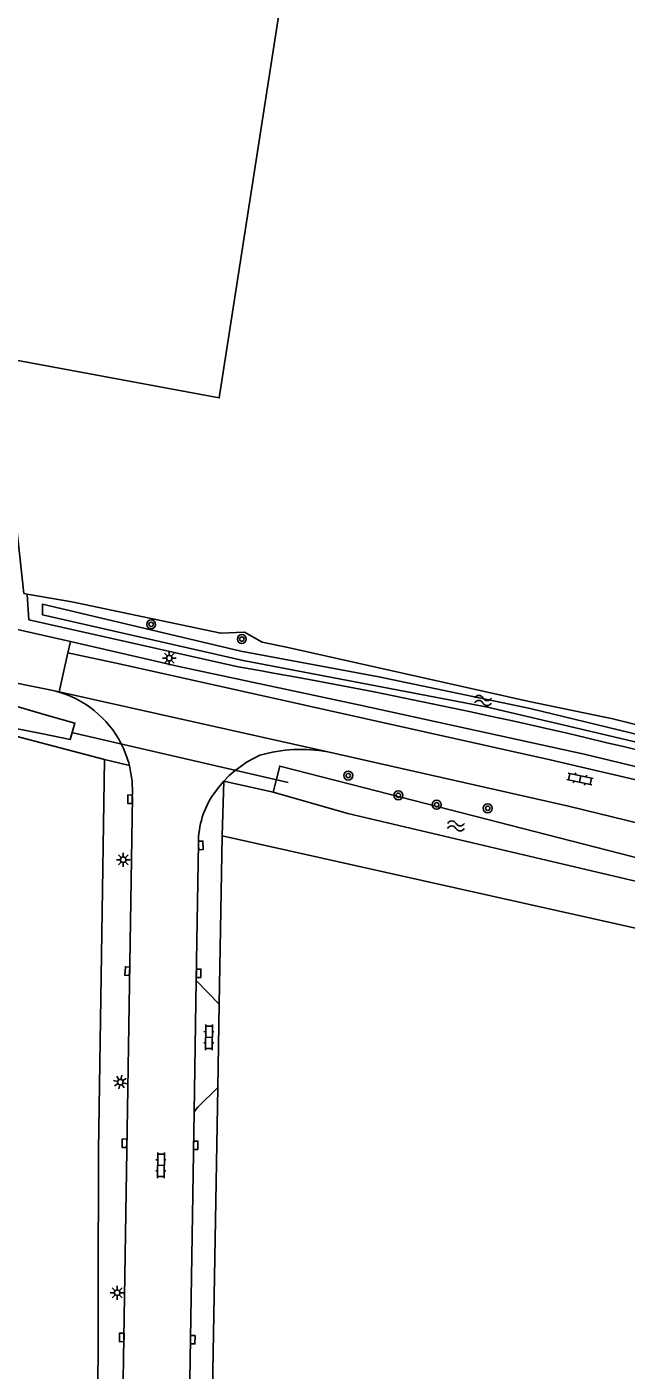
# Model space of a CAD drawing. Extents: x 136000 to 141000, y 400494 to 402006.
# Drawn here: x 138010.5 to 138064.5, y 400760.3 to 400881.2 of the extents above; entities that cross this region are included whole.
import ezdxf

# ---------------------------------------------------------------- set-up
doc = ezdxf.new("R2010")
doc.units = 0
for name, color, linetype in [('gg-afsc-hekwerk', 7, 'Continuous'), ('gg-afsc-lijn draadraster', 7, 'Continuous'), ('gg-knt-bronhoudergrens', 7, 'Continuous'), ('gg-knt-verharding', 7, 'Continuous'), ('gg-knt-verharding nz', 7, 'Continuous'), ('gg-kntw-bovenkant insteek waterloop', 7, 'Continuous'), ('gg-kntw-waterlijn', 7, 'Continuous'), ('gg-kwrk-duiker nz buis', 7, 'Continuous'), ('gt-grn-groengrens', 7, 'Continuous'), ('gt-grn-vlakafsluiter', 7, 'Continuous'), ('gt-grn-weggrens', 7, 'Continuous'), ('gt-symb-boom', 7, 'Continuous'), ('gt-symb-klinker verharding', 7, 'Continuous'), ('gt-symb-kolk', 7, 'Continuous'), ('gt-symb-lichtmast', 7, 'Continuous'), ('gt-symb-watersymbool', 7, 'Continuous')]:
    doc.layers.add(name, color=color, linetype=linetype)

# ---------------------------------------------------------------- blocks, each defined once
blk = doc.blocks.new('gt0-BOOM')
at = {"layer": 'gt-symb-boom'}
for radius in [0.4, 0.2]:
    blk.add_circle((0, 0), radius, dxfattribs=at)
blk = doc.blocks.new('gt0-LMAST')
at = {"layer": 'gt-symb-lichtmast'}
for p, q in [((-0.18, 0.17), (-0.45, 0.44)), ((-0.01, 0.25), (-0.01, 0.62)), ((0.17, 0.17), (0.44, 0.44)), ((-0.26, 0), (-0.63, 0)), ((-0.18, -0.18), (-0.45, -0.45)), ((-0.01, -0.25), (-0.01, -0.63)), ((0.44, -0.45), (0.17, -0.18)), ((0.24, 0), (0.62, 0))]:
    blk.add_line(p, q, dxfattribs=at)
blk.add_circle((-0.01, 0), 0.25, dxfattribs=at)
blk = doc.blocks.new('gt0-WA')
at = {"layer": 'gt-symb-watersymbool'}
for centre, start, end in [((-0.32, 0.02), 28.0725, 151.9275), ((0.43, 0.42), 208.0725, 331.9275), ((-0.32, -0.43), 28.0725, 151.9275), ((0.43, -0.03), 208.0725, 331.9275)]:
    blk.add_arc(centre, 0.425, start, end, dxfattribs=at)
blk = doc.blocks.new('gt0-KL1')
at = {"layer": 'gt-symb-klinker verharding'}
for p, q in [((-1.15, 0.3), (1.15, 0.3)), ((-1, -0.3), (-1, 0.3)), ((-0.5, 0.3), (-0.5, 0.45)), ((0, -0.3), (0, 0.3)), ((0.5, 0.3), (0.5, 0.45)), ((1, -0.3), (1, 0.3)), ((-1.15, -0.3), (1.15, -0.3)), ((-0.5, -0.45), (-0.5, -0.3)), ((0.5, -0.45), (0.5, -0.3))]:
    blk.add_line(p, q, dxfattribs=at)
blk = doc.blocks.new('gt0-KOLK')
at = {"layer": 'gt-symb-kolk'}
blk.add_lwpolyline([(0, 0), (0.38, 0), (0.38, 0.4), (-0.38, 0.4), (-0.38, 0), (0, 0)], dxfattribs=at)

msp = doc.modelspace()

# ---------------------------------------------------------------- linework, layer by layer
at = {"layer": 'gg-afsc-hekwerk'}
for p, q in [((138010.25, 400830.18), (138010.57, 400830.12)), ((138017.51, 400815.25), (138004.67, 400818.64)), ((138016.97, 400780.11), (138017.51, 400815.25)), ((138027.84, 400793.25), (138028.1, 400808.37)), ((138028.1, 400808.37), (138069.11, 400799.23)), ((138027.71, 400785.75), (138027.84, 400793.25))]:
    msp.add_line(p, q, dxfattribs=at)
for points in [[(138010.57, 400830.12), (138014.58, 400829.43), (138027.98, 400826.61), (138030.12, 400826.71), (138031.71, 400825.81), (138034.16, 400825.28), (138055.74, 400820.46), (138062.4, 400819.1)], [(138027.88, 400752.32), (138027.93, 400755.47), (138027.24, 400758.48), (138027.71, 400785.75)]]:
    msp.add_lwpolyline(points, dxfattribs=at)
at = {"layer": 'gg-afsc-lijn draadraster'}
msp.add_lwpolyline([(137971.54, 400882.67), (137982.88, 400879.24), (137997.66, 400880.92), (137998.48, 400886.8), (138013.23, 400884.79), (138014, 400890.8), (138034.04, 400887.69), (138027.84, 400847.77), (138007.91, 400851.48), (138010.25, 400830.18)], dxfattribs=at)
at = {"layer": 'gg-knt-bronhoudergrens'}
msp.add_lwpolyline([(137971.74, 400885.72), (137978.93, 400883.18), (137977.74, 400880.79), (137980.87, 400879.85), (137994.98, 400881.29), (137996.49, 400890.63), (138007.44, 400888.84), (138006.99, 400885.64), (138013.23, 400884.79), (138014, 400890.8), (138034.04, 400887.69), (138027.84, 400847.77), (138007.91, 400851.48), (138010.25, 400830.18)], dxfattribs=at)
at = {"layer": 'gg-knt-verharding'}
for p, q in [((138009.43, 400827.01), (138014.45, 400825.86)), ((138012.45, 400821.55), (138005.93, 400822.86)), ((138013.13, 400821.4), (138012.45, 400821.55)), ((138018.75, 400732.26), (138020.02, 400811.89)), ((138025.77, 400795.38), (138025.97, 400807.72)), ((138025.58, 400783.53), (138025.77, 400795.38)), ((138025.77, 400795.38), (138027.84, 400793.25)), ((138025.12, 400754.51), (138025.58, 400783.53))]:
    msp.add_line(p, q, dxfattribs=at)
for points in [[(138014.45, 400825.86), (138024.2, 400823.62), (138040.52, 400820.14), (138060.69, 400815.74), (138070.4, 400813.39), (138085.09, 400809.54)], [(138029.28, 400814.27), (138030.35, 400815.03), (138031.5, 400815.65)], [(138068.47, 400808.8), (138059.26, 400811.06), (138037.6, 400815.94)], [(138028.24, 400813.29), (138028.74, 400813.8), (138029.28, 400814.27)], [(138027.35, 400812.17), (138027.77, 400812.74), (138028.24, 400813.29)], [(138027.71, 400785.75), (138025.9, 400783.98), (138025.72, 400783.76), (138025.58, 400783.53)]]:
    msp.add_lwpolyline(points, dxfattribs=at)
for centre, radius, start, end in [((138010.78, 400812.44), 9.26, 27.0675, 75.2769), ((138010.78, 400812.44), 9.26, 14.1055, 27.0643), ((138035.17, 400802.99), 13.17, 79.3624, 106.1741), ((138010.76, 400812.44), 9.27, 356.5993, 14.0731), ((138033.64, 400807.78), 7.67, 145.0991, 180.4876)]:
    msp.add_arc(centre, radius, start, end, dxfattribs=at)
at = {"layer": 'gg-knt-verharding nz'}
msp.add_lwpolyline([(138174.69, 400797.72), (138151.82, 400797.35), (138136.43, 400797.7), (138128.48, 400798.15), (138121.18, 400799.17), (138102.93, 400803.74), (138083.95, 400808.66), (138068.8, 400812.61), (138057.63, 400815.23), (138018.97, 400823.81), (138014.22, 400824.83)], dxfattribs=at)
at = {"layer": 'gg-kntw-bovenkant insteek waterloop'}
for p, q in [((138010.57, 400830.1), (138010.57, 400830.12)), ((138010.57, 400830.1), (138010.72, 400827.82)), ((138029.55, 400823.58), (138010.72, 400827.82)), ((138005.72, 400818.75), (138011.97, 400817.57)), ((138040.92, 400812.71), (138067.36, 400805.91)), ((138032.68, 400812.31), (138039.4, 400810.38)), ((138039.4, 400810.38), (138066.96, 400803.92))]:
    msp.add_line(p, q, dxfattribs=at)
for points in [[(138005.72, 400818.75), (138006.14, 400821.03), (138012.31, 400819.24)], [(138012.31, 400819.24), (138014.85, 400818.53), (138014.44, 400817.06), (138011.97, 400817.57)], [(138040.92, 400812.71), (138033.29, 400814.66), (138032.68, 400812.31)]]:
    msp.add_lwpolyline(points, dxfattribs=at)
for centre, radius, start, end in [((137938.03, 400294.41), 537.03, 74.123, 80.1871), ((137938.19, 400295.13), 538.49, 74.1124, 76.6644)]:
    msp.add_arc(centre, radius, start, end, dxfattribs=at)
at = {"layer": 'gg-kntw-waterlijn'}
msp.add_lwpolyline([(138083.96, 400812.69), (138071.77, 400815.96), (138055.81, 400819.84), (138042.2, 400822.67), (138029.79, 400825), (138011.93, 400829.22), (138011.95, 400828.26), (138029.99, 400824.15), (138051.99, 400819.96), (138060.3, 400818), (138072.39, 400815.15), (138082.53, 400812.24), (138083.8, 400811.88), (138083.96, 400812.69)], dxfattribs=at)
at = {"layer": 'gg-kwrk-duiker nz buis'}
msp.add_line((138034.04, 400813.17), (138014.56, 400817.69), dxfattribs=at)
at = {"layer": 'gt-grn-groengrens'}
for p, q in [((138017.51, 400815.25), (138019.76, 400814.7)), ((138028.24, 400813.29), (138028.1, 400808.37)), ((138032.68, 400812.31), (138028.24, 400813.29))]:
    msp.add_line(p, q, dxfattribs=at)
msp.add_lwpolyline([(138016.97, 400780.11), (138016.9, 400741.35), (138016.9, 400740.35)], dxfattribs=at)
at = {"layer": 'gt-grn-vlakafsluiter'}
msp.add_line((138014.22, 400824.83), (138014.45, 400825.86), dxfattribs=at)
at = {"layer": 'gt-grn-weggrens'}
for p, q in [((138014.22, 400824.83), (138013.44, 400821.33)), ((138013.44, 400821.33), (138013.13, 400821.4)), ((138037.6, 400815.94), (138013.44, 400821.33))]:
    msp.add_line(p, q, dxfattribs=at)

# ---------------------------------------------------------------- block references
at = {"layer": 'gt-symb-boom'}
for p in [(138021.71, 400827.4), (138029.87, 400826.08), (138039.45, 400813.8), (138043.96, 400812.03), (138047.41, 400811.18), (138052, 400810.86)]:
    msp.add_blockref('gt0-BOOM', p, dxfattribs=at)
at = {"layer": 'gt-symb-klinker verharding'}
for p, rotation in [((138060.31, 400813.49), -12.006708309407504), ((138026.91, 400790.26), -90.85937224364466), ((138022.59, 400778.74), -90.91665425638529)]:
    msp.add_blockref('gt0-KL1', p, dxfattribs=dict(at, rotation=rotation))
at = {"layer": 'gt-symb-kolk'}
for p, rotation in [((138020.01, 400811.67), 89.02606556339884), ((138025.98, 400807.51), -88.10803458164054), ((138019.76, 400796.19), 85.29819168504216), ((138025.78, 400796.02), -90.97393443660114), ((138019.51, 400780.73), 89.19791148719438), ((138025.52, 400780.55), -90.91665425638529), ((138019.27, 400763.26), 89.08334574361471), ((138025.26, 400763.06), -90.85937224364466)]:
    msp.add_blockref('gt0-KOLK', p, dxfattribs=dict(at, rotation=rotation))
at = {"layer": 'gt-symb-lichtmast'}
for p in [(138023.35, 400824.36), (138019.21, 400806.23), (138018.66, 400767.28)]:
    msp.add_blockref('gt0-LMAST', p, dxfattribs=at)
at = {"layer": 'gt-symb-lichtmast', "rotation": -147.70905164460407}
msp.add_blockref('gt0-LMAST', (138018.94, 400786.22), dxfattribs=at)
at = {"layer": 'gt-symb-watersymbool', "rotation": -0.5156480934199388}
for p in [(138051.52, 400820.56), (138049.09, 400809.28)]:
    msp.add_blockref('gt0-WA', p, dxfattribs=at)

doc.saveas('drawing.dxf')
